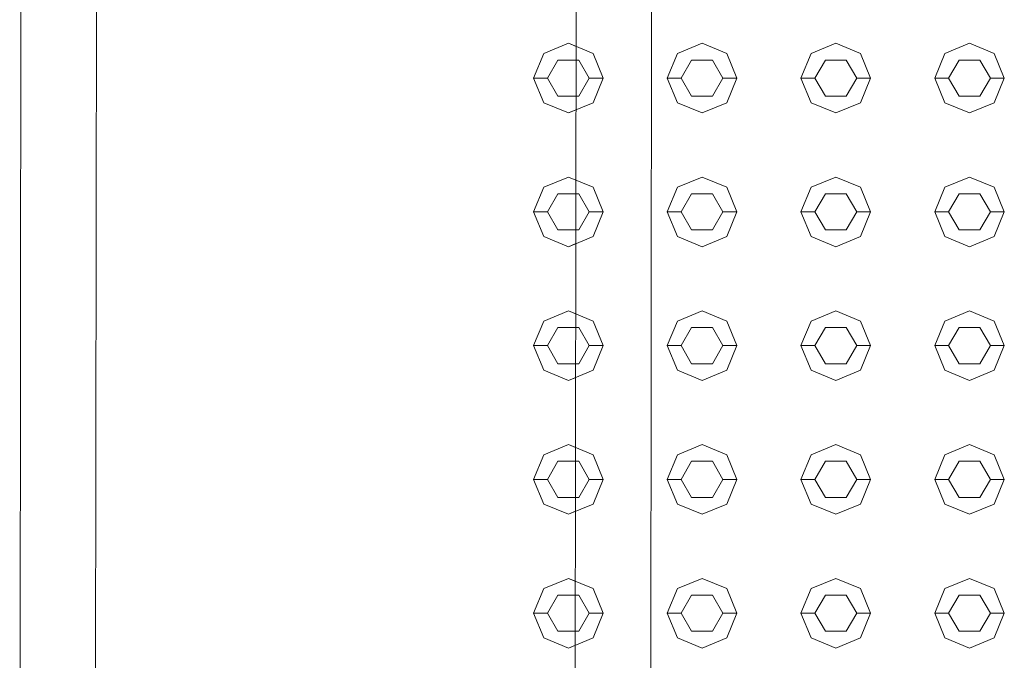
# Model space of a CAD drawing. Header units: millimetres. Extents: x 321 to 585, y -277 to 9.
# Tile 787 of 1056: x 344.004 to 344.711, y -20.091 to -19.631. Entities that reach past the tile are written whole.
import ezdxf

# ---------------------------------------------------------------- set-up
doc = ezdxf.new("R2010")
doc.units = ezdxf.units.MM
doc.header["$MEASUREMENT"] = 0
doc.layers.add('IFC-Elemento construtivo genérico-Contorno', color=253, linetype='Continuous', lineweight=5)
doc.layers.add('IFC-Porta-Contorno', color=142, linetype='Continuous', lineweight=5)

msp = doc.modelspace()

# ---------------------------------------------------------------- linework, layer by layer
at = {"layer": 'IFC-Elemento construtivo genérico-Contorno', "lineweight": 5}
for p, q in [((344.38007, -19.65509), (344.39775, -19.64777)), ((344.38007, -19.65509), (344.39775, -19.64777)), ((344.39775, -19.64777), (344.4033, -19.65007)), ((344.39775, -19.64777), (344.41543, -19.65509)), ((344.47607, -19.65509), (344.49375, -19.64777)), ((344.47607, -19.65509), (344.49375, -19.64777)), ((344.49375, -19.64777), (344.51143, -19.65509)), ((344.49375, -19.64777), (344.51143, -19.65509)), ((344.57207, -19.65509), (344.58975, -19.64777)), ((344.57207, -19.65509), (344.58975, -19.64777)), ((344.58975, -19.64777), (344.60743, -19.65509)), ((344.58975, -19.64777), (344.60743, -19.65509)), ((344.66807, -19.65509), (344.68575, -19.64777)), ((344.66807, -19.65509), (344.68575, -19.64777)), ((344.68575, -19.64777), (344.70343, -19.65509)), ((344.68575, -19.64777), (344.70343, -19.65509)), ((344.37275, -19.67277), (344.38007, -19.65509)), ((344.37275, -19.67277), (344.38007, -19.65509)), ((344.38275, -19.67277), (344.39025, -19.65978)), ((344.38275, -19.67277), (344.39025, -19.65978)), ((344.39025, -19.65978), (344.40329, -19.65978)), ((344.39025, -19.65978), (344.40525, -19.65978)), ((344.40525, -19.65978), (344.41275, -19.67277)), ((344.41543, -19.65509), (344.42275, -19.67277)), ((344.46875, -19.67277), (344.47607, -19.65509)), ((344.46875, -19.67277), (344.47607, -19.65509)), ((344.47875, -19.67277), (344.48625, -19.65978)), ((344.47875, -19.67277), (344.48625, -19.65978)), ((344.48625, -19.65978), (344.50125, -19.65978)), ((344.48625, -19.65978), (344.50125, -19.65978)), ((344.50125, -19.65978), (344.50875, -19.67277)), ((344.50125, -19.65978), (344.50875, -19.67277)), ((344.51143, -19.65509), (344.51875, -19.67277)), ((344.51143, -19.65509), (344.51875, -19.67277)), ((344.56475, -19.67277), (344.57207, -19.65509)), ((344.56475, -19.67277), (344.57207, -19.65509)), ((344.57475, -19.67277), (344.58225, -19.65978)), ((344.57475, -19.67277), (344.58225, -19.65978)), ((344.58225, -19.65978), (344.59725, -19.65978)), ((344.58225, -19.65978), (344.59725, -19.65978)), ((344.59725, -19.65978), (344.60475, -19.67277)), ((344.59725, -19.65978), (344.60475, -19.67277)), ((344.60743, -19.65509), (344.61475, -19.67277)), ((344.60743, -19.65509), (344.61475, -19.67277)), ((344.66075, -19.67277), (344.66807, -19.65509)), ((344.66075, -19.67277), (344.66807, -19.65509)), ((344.67075, -19.67277), (344.67825, -19.65978)), ((344.67075, -19.67277), (344.67825, -19.65978)), ((344.67825, -19.65978), (344.69325, -19.65978)), ((344.67825, -19.65978), (344.69325, -19.65978)), ((344.69325, -19.65978), (344.70075, -19.67277)), ((344.69325, -19.65978), (344.70075, -19.67277)), ((344.70343, -19.65509), (344.71075, -19.67277)), ((344.70343, -19.65509), (344.71075, -19.67277)), ((344.37275, -19.67277), (344.38275, -19.67277)), ((344.37275, -19.67277), (344.38007, -19.69044)), ((344.37275, -19.67277), (344.38275, -19.67277)), ((344.37275, -19.67277), (344.38007, -19.69044)), ((344.38275, -19.67277), (344.39025, -19.68575)), ((344.38275, -19.67277), (344.39025, -19.68575)), ((344.40525, -19.68575), (344.41275, -19.67277)), ((344.41275, -19.67277), (344.42275, -19.67277)), ((344.41543, -19.69044), (344.42275, -19.67277)), ((344.46875, -19.67277), (344.47875, -19.67277)), ((344.46875, -19.67277), (344.47607, -19.69044)), ((344.46875, -19.67277), (344.47875, -19.67277)), ((344.46875, -19.67277), (344.47607, -19.69044)), ((344.47875, -19.67277), (344.48625, -19.68575)), ((344.47875, -19.67277), (344.48625, -19.68575)), ((344.50125, -19.68575), (344.50875, -19.67277)), ((344.50125, -19.68575), (344.50875, -19.67277)), ((344.50875, -19.67277), (344.51875, -19.67277)), ((344.50875, -19.67277), (344.51875, -19.67277)), ((344.51143, -19.69044), (344.51875, -19.67277)), ((344.51143, -19.69044), (344.51875, -19.67277)), ((344.56475, -19.67277), (344.57475, -19.67277)), ((344.56475, -19.67277), (344.57207, -19.69044)), ((344.56475, -19.67277), (344.57475, -19.67277)), ((344.56475, -19.67277), (344.57207, -19.69044)), ((344.57475, -19.67277), (344.58225, -19.68575)), ((344.57475, -19.67277), (344.58225, -19.68575)), ((344.59725, -19.68575), (344.60475, -19.67277)), ((344.59725, -19.68575), (344.60475, -19.67277)), ((344.60475, -19.67277), (344.61475, -19.67277)), ((344.60475, -19.67277), (344.61475, -19.67277)), ((344.60743, -19.69044), (344.61475, -19.67277)), ((344.60743, -19.69044), (344.61475, -19.67277)), ((344.66075, -19.67277), (344.67075, -19.67277)), ((344.66075, -19.67277), (344.66807, -19.69044)), ((344.66075, -19.67277), (344.67075, -19.67277)), ((344.66075, -19.67277), (344.66807, -19.69044)), ((344.67075, -19.67277), (344.67825, -19.68575)), ((344.67075, -19.67277), (344.67825, -19.68575)), ((344.69325, -19.68575), (344.70075, -19.67277)), ((344.69325, -19.68575), (344.70075, -19.67277)), ((344.70075, -19.67277), (344.71075, -19.67277)), ((344.70075, -19.67277), (344.71075, -19.67277)), ((344.70343, -19.69044), (344.71075, -19.67277)), ((344.70343, -19.69044), (344.71075, -19.67277)), ((344.39025, -19.68575), (344.40326, -19.68575)), ((344.39025, -19.68575), (344.40525, -19.68575)), ((344.48625, -19.68575), (344.50125, -19.68575)), ((344.48625, -19.68575), (344.50125, -19.68575)), ((344.58225, -19.68575), (344.59725, -19.68575)), ((344.58225, -19.68575), (344.59725, -19.68575)), ((344.67825, -19.68575), (344.69325, -19.68575)), ((344.67825, -19.68575), (344.69325, -19.68575)), ((344.38007, -19.69044), (344.39775, -19.69777)), ((344.38007, -19.69044), (344.39775, -19.69777)), ((344.39775, -19.69777), (344.41543, -19.69044)), ((344.39775, -19.69777), (344.40324, -19.69549)), ((344.47607, -19.69044), (344.49375, -19.69777)), ((344.47607, -19.69044), (344.49375, -19.69777)), ((344.49375, -19.69777), (344.51143, -19.69044)), ((344.49375, -19.69777), (344.51143, -19.69044)), ((344.57207, -19.69044), (344.58975, -19.69777)), ((344.57207, -19.69044), (344.58975, -19.69777)), ((344.58975, -19.69777), (344.60743, -19.69044)), ((344.58975, -19.69777), (344.60743, -19.69044)), ((344.66807, -19.69044), (344.68575, -19.69777)), ((344.66807, -19.69044), (344.68575, -19.69777)), ((344.68575, -19.69777), (344.70343, -19.69044)), ((344.68575, -19.69777), (344.70343, -19.69044)), ((344.38007, -19.75109), (344.39775, -19.74377)), ((344.38007, -19.75109), (344.39775, -19.74377)), ((344.39775, -19.74377), (344.40318, -19.74602)), ((344.39775, -19.74377), (344.41543, -19.75109)), ((344.47607, -19.75109), (344.49375, -19.74377)), ((344.47607, -19.75109), (344.49375, -19.74377)), ((344.49375, -19.74377), (344.51143, -19.75109)), ((344.49375, -19.74377), (344.51143, -19.75109)), ((344.57207, -19.75109), (344.58975, -19.74377)), ((344.57207, -19.75109), (344.58975, -19.74377)), ((344.58975, -19.74377), (344.60743, -19.75109)), ((344.58975, -19.74377), (344.60743, -19.75109)), ((344.66807, -19.75109), (344.68575, -19.74377)), ((344.66807, -19.75109), (344.68575, -19.74377)), ((344.68575, -19.74377), (344.70343, -19.75109)), ((344.68575, -19.74377), (344.70343, -19.75109)), ((344.37275, -19.76877), (344.38007, -19.75109)), ((344.37275, -19.76877), (344.38007, -19.75109)), ((344.41543, -19.75109), (344.42275, -19.76877)), ((344.46875, -19.76877), (344.47607, -19.75109)), ((344.46875, -19.76877), (344.47607, -19.75109)), ((344.51143, -19.75109), (344.51875, -19.76877)), ((344.51143, -19.75109), (344.51875, -19.76877)), ((344.56475, -19.76877), (344.57207, -19.75109)), ((344.56475, -19.76877), (344.57207, -19.75109)), ((344.60743, -19.75109), (344.61475, -19.76877)), ((344.60743, -19.75109), (344.61475, -19.76877)), ((344.66075, -19.76877), (344.66807, -19.75109)), ((344.66075, -19.76877), (344.66807, -19.75109)), ((344.70343, -19.75109), (344.71075, -19.76877)), ((344.70343, -19.75109), (344.71075, -19.76877)), ((344.38275, -19.76877), (344.39025, -19.75577)), ((344.38275, -19.76877), (344.39025, -19.75577)), ((344.39025, -19.75577), (344.40317, -19.75577)), ((344.39025, -19.75577), (344.40525, -19.75577)), ((344.40525, -19.75577), (344.41275, -19.76877)), ((344.47875, -19.76877), (344.48625, -19.75577)), ((344.47875, -19.76877), (344.48625, -19.75577)), ((344.48625, -19.75577), (344.50125, -19.75577)), ((344.48625, -19.75577), (344.50125, -19.75577)), ((344.50125, -19.75577), (344.50875, -19.76877)), ((344.50125, -19.75577), (344.50875, -19.76877)), ((344.57475, -19.76877), (344.58225, -19.75577)), ((344.57475, -19.76877), (344.58225, -19.75577)), ((344.58225, -19.75577), (344.59725, -19.75577)), ((344.58225, -19.75577), (344.59725, -19.75577)), ((344.59725, -19.75577), (344.60475, -19.76877)), ((344.59725, -19.75577), (344.60475, -19.76877)), ((344.67075, -19.76877), (344.67825, -19.75577)), ((344.67075, -19.76877), (344.67825, -19.75577)), ((344.67825, -19.75577), (344.69325, -19.75577)), ((344.67825, -19.75577), (344.69325, -19.75577)), ((344.69325, -19.75577), (344.70075, -19.76877)), ((344.69325, -19.75577), (344.70075, -19.76877)), ((344.37275, -19.76877), (344.38275, -19.76877)), ((344.37275, -19.76877), (344.38007, -19.78645)), ((344.37275, -19.76877), (344.38275, -19.76877)), ((344.37275, -19.76877), (344.38007, -19.78645)), ((344.38275, -19.76877), (344.39025, -19.78176)), ((344.38275, -19.76877), (344.39025, -19.78176)), ((344.40525, -19.78176), (344.41275, -19.76877)), ((344.41275, -19.76877), (344.42275, -19.76877)), ((344.41543, -19.78645), (344.42275, -19.76877)), ((344.46875, -19.76877), (344.47875, -19.76877)), ((344.46875, -19.76877), (344.47607, -19.78645)), ((344.46875, -19.76877), (344.47875, -19.76877)), ((344.46875, -19.76877), (344.47607, -19.78645)), ((344.47875, -19.76877), (344.48625, -19.78176)), ((344.47875, -19.76877), (344.48625, -19.78176)), ((344.50125, -19.78176), (344.50875, -19.76877)), ((344.50125, -19.78176), (344.50875, -19.76877)), ((344.50875, -19.76877), (344.51875, -19.76877)), ((344.50875, -19.76877), (344.51875, -19.76877)), ((344.51143, -19.78645), (344.51875, -19.76877)), ((344.51143, -19.78645), (344.51875, -19.76877)), ((344.56475, -19.76877), (344.57475, -19.76877)), ((344.56475, -19.76877), (344.57207, -19.78645)), ((344.56475, -19.76877), (344.57475, -19.76877)), ((344.56475, -19.76877), (344.57207, -19.78645)), ((344.57475, -19.76877), (344.58225, -19.78176)), ((344.57475, -19.76877), (344.58225, -19.78176)), ((344.59725, -19.78176), (344.60475, -19.76877)), ((344.59725, -19.78176), (344.60475, -19.76877)), ((344.60475, -19.76877), (344.61475, -19.76877)), ((344.60475, -19.76877), (344.61475, -19.76877)), ((344.60743, -19.78645), (344.61475, -19.76877)), ((344.60743, -19.78645), (344.61475, -19.76877)), ((344.66075, -19.76877), (344.67075, -19.76877)), ((344.66075, -19.76877), (344.66807, -19.78645)), ((344.66075, -19.76877), (344.67075, -19.76877)), ((344.66075, -19.76877), (344.66807, -19.78645)), ((344.67075, -19.76877), (344.67825, -19.78176)), ((344.67075, -19.76877), (344.67825, -19.78176)), ((344.69325, -19.78176), (344.70075, -19.76877)), ((344.69325, -19.78176), (344.70075, -19.76877)), ((344.70075, -19.76877), (344.71075, -19.76877)), ((344.70075, -19.76877), (344.71075, -19.76877)), ((344.70343, -19.78645), (344.71075, -19.76877)), ((344.70343, -19.78645), (344.71075, -19.76877)), ((344.38007, -19.78645), (344.39775, -19.79377)), ((344.38007, -19.78645), (344.39775, -19.79377)), ((344.39025, -19.78176), (344.40313, -19.78176)), ((344.39025, -19.78176), (344.40525, -19.78176)), ((344.39775, -19.79377), (344.41543, -19.78645)), ((344.47607, -19.78645), (344.49375, -19.79377)), ((344.47607, -19.78645), (344.49375, -19.79377)), ((344.48625, -19.78176), (344.50125, -19.78176)), ((344.48625, -19.78176), (344.50125, -19.78176)), ((344.49375, -19.79377), (344.51143, -19.78645)), ((344.49375, -19.79377), (344.51143, -19.78645)), ((344.57207, -19.78645), (344.58975, -19.79377)), ((344.57207, -19.78645), (344.58975, -19.79377)), ((344.58225, -19.78176), (344.59725, -19.78176)), ((344.58225, -19.78176), (344.59725, -19.78176)), ((344.58975, -19.79377), (344.60743, -19.78645)), ((344.58975, -19.79377), (344.60743, -19.78645)), ((344.66807, -19.78645), (344.68575, -19.79377)), ((344.66807, -19.78645), (344.68575, -19.79377)), ((344.67825, -19.78176), (344.69325, -19.78176)), ((344.67825, -19.78176), (344.69325, -19.78176)), ((344.68575, -19.79377), (344.70343, -19.78645)), ((344.68575, -19.79377), (344.70343, -19.78645)), ((344.39775, -19.79377), (344.40312, -19.79155)), ((344.38007, -19.84709), (344.39775, -19.83977)), ((344.38007, -19.84709), (344.39775, -19.83977)), ((344.39775, -19.83977), (344.40305, -19.84197)), ((344.39775, -19.83977), (344.41543, -19.84709)), ((344.47607, -19.84709), (344.49375, -19.83977)), ((344.47607, -19.84709), (344.49375, -19.83977)), ((344.49375, -19.83977), (344.51143, -19.84709)), ((344.49375, -19.83977), (344.51143, -19.84709)), ((344.57207, -19.84709), (344.58975, -19.83977)), ((344.57207, -19.84709), (344.58975, -19.83977)), ((344.58975, -19.83977), (344.60743, -19.84709)), ((344.58975, -19.83977), (344.60743, -19.84709)), ((344.66807, -19.84709), (344.68575, -19.83977)), ((344.66807, -19.84709), (344.68575, -19.83977)), ((344.68575, -19.83977), (344.70343, -19.84709)), ((344.68575, -19.83977), (344.70343, -19.84709)), ((344.37275, -19.86477), (344.38007, -19.84709)), ((344.37275, -19.86477), (344.38007, -19.84709)), ((344.38275, -19.86477), (344.39025, -19.85178)), ((344.38275, -19.86477), (344.39025, -19.85178)), ((344.39025, -19.85178), (344.40304, -19.85178)), ((344.39025, -19.85178), (344.40525, -19.85178)), ((344.40525, -19.85178), (344.41275, -19.86477)), ((344.41543, -19.84709), (344.42275, -19.86477)), ((344.46875, -19.86477), (344.47607, -19.84709)), ((344.46875, -19.86477), (344.47607, -19.84709)), ((344.47875, -19.86477), (344.48625, -19.85178)), ((344.47875, -19.86477), (344.48625, -19.85178)), ((344.48625, -19.85178), (344.50125, -19.85178)), ((344.48625, -19.85178), (344.50125, -19.85178)), ((344.50125, -19.85178), (344.50875, -19.86477)), ((344.50125, -19.85178), (344.50875, -19.86477)), ((344.51143, -19.84709), (344.51875, -19.86477)), ((344.51143, -19.84709), (344.51875, -19.86477)), ((344.56475, -19.86477), (344.57207, -19.84709)), ((344.56475, -19.86477), (344.57207, -19.84709)), ((344.57475, -19.86477), (344.58225, -19.85178)), ((344.57475, -19.86477), (344.58225, -19.85178)), ((344.58225, -19.85178), (344.59725, -19.85178)), ((344.58225, -19.85178), (344.59725, -19.85178)), ((344.59725, -19.85178), (344.60475, -19.86477)), ((344.59725, -19.85178), (344.60475, -19.86477)), ((344.60743, -19.84709), (344.61475, -19.86477)), ((344.60743, -19.84709), (344.61475, -19.86477)), ((344.66075, -19.86477), (344.66807, -19.84709)), ((344.66075, -19.86477), (344.66807, -19.84709)), ((344.67075, -19.86477), (344.67825, -19.85178)), ((344.67075, -19.86477), (344.67825, -19.85178)), ((344.67825, -19.85178), (344.69325, -19.85178)), ((344.67825, -19.85178), (344.69325, -19.85178)), ((344.69325, -19.85178), (344.70075, -19.86477)), ((344.69325, -19.85178), (344.70075, -19.86477)), ((344.70343, -19.84709), (344.71075, -19.86477)), ((344.70343, -19.84709), (344.71075, -19.86477)), ((344.37275, -19.86477), (344.38275, -19.86477)), ((344.37275, -19.86477), (344.38007, -19.88244)), ((344.37275, -19.86477), (344.38275, -19.86477)), ((344.37275, -19.86477), (344.38007, -19.88244)), ((344.38275, -19.86477), (344.39025, -19.87776)), ((344.38275, -19.86477), (344.39025, -19.87776)), ((344.40525, -19.87776), (344.41275, -19.86477)), ((344.41275, -19.86477), (344.42275, -19.86477)), ((344.41543, -19.88244), (344.42275, -19.86477)), ((344.46875, -19.86477), (344.47875, -19.86477)), ((344.46875, -19.86477), (344.47607, -19.88244)), ((344.46875, -19.86477), (344.47875, -19.86477)), ((344.46875, -19.86477), (344.47607, -19.88244)), ((344.47875, -19.86477), (344.48625, -19.87776)), ((344.47875, -19.86477), (344.48625, -19.87776)), ((344.50125, -19.87776), (344.50875, -19.86477)), ((344.50125, -19.87776), (344.50875, -19.86477)), ((344.50875, -19.86477), (344.51875, -19.86477)), ((344.50875, -19.86477), (344.51875, -19.86477)), ((344.51143, -19.88244), (344.51875, -19.86477)), ((344.51143, -19.88244), (344.51875, -19.86477)), ((344.56475, -19.86477), (344.57475, -19.86477)), ((344.56475, -19.86477), (344.57207, -19.88244)), ((344.56475, -19.86477), (344.57475, -19.86477)), ((344.56475, -19.86477), (344.57207, -19.88244)), ((344.57475, -19.86477), (344.58225, -19.87776)), ((344.57475, -19.86477), (344.58225, -19.87776)), ((344.59725, -19.87776), (344.60475, -19.86477)), ((344.59725, -19.87776), (344.60475, -19.86477)), ((344.60475, -19.86477), (344.61475, -19.86477)), ((344.60475, -19.86477), (344.61475, -19.86477)), ((344.60743, -19.88244), (344.61475, -19.86477)), ((344.60743, -19.88244), (344.61475, -19.86477)), ((344.66075, -19.86477), (344.67075, -19.86477)), ((344.66075, -19.86477), (344.66807, -19.88244)), ((344.66075, -19.86477), (344.67075, -19.86477)), ((344.66075, -19.86477), (344.66807, -19.88244)), ((344.67075, -19.86477), (344.67825, -19.87776)), ((344.67075, -19.86477), (344.67825, -19.87776)), ((344.69325, -19.87776), (344.70075, -19.86477)), ((344.69325, -19.87776), (344.70075, -19.86477)), ((344.70075, -19.86477), (344.71075, -19.86477)), ((344.70075, -19.86477), (344.71075, -19.86477)), ((344.70343, -19.88244), (344.71075, -19.86477)), ((344.70343, -19.88244), (344.71075, -19.86477)), ((344.39025, -19.87776), (344.40301, -19.87776)), ((344.39025, -19.87776), (344.40525, -19.87776)), ((344.48625, -19.87776), (344.50125, -19.87776)), ((344.48625, -19.87776), (344.50125, -19.87776)), ((344.58225, -19.87776), (344.59725, -19.87776)), ((344.58225, -19.87776), (344.59725, -19.87776)), ((344.67825, -19.87776), (344.69325, -19.87776)), ((344.67825, -19.87776), (344.69325, -19.87776)), ((344.38007, -19.88244), (344.39775, -19.88977)), ((344.38007, -19.88244), (344.39775, -19.88977)), ((344.39775, -19.88977), (344.41543, -19.88244)), ((344.39775, -19.88977), (344.403, -19.88759)), ((344.47607, -19.88244), (344.49375, -19.88977)), ((344.47607, -19.88244), (344.49375, -19.88977)), ((344.49375, -19.88977), (344.51143, -19.88244)), ((344.49375, -19.88977), (344.51143, -19.88244)), ((344.57207, -19.88244), (344.58975, -19.88977)), ((344.57207, -19.88244), (344.58975, -19.88977)), ((344.58975, -19.88977), (344.60743, -19.88244)), ((344.58975, -19.88977), (344.60743, -19.88244)), ((344.66807, -19.88244), (344.68575, -19.88977)), ((344.66807, -19.88244), (344.68575, -19.88977)), ((344.68575, -19.88977), (344.70343, -19.88244)), ((344.68575, -19.88977), (344.70343, -19.88244)), ((344.38007, -19.94309), (344.39775, -19.93576)), ((344.38007, -19.94309), (344.39775, -19.93576)), ((344.39775, -19.93576), (344.40293, -19.93791)), ((344.39775, -19.93576), (344.41543, -19.94309)), ((344.47607, -19.94309), (344.49375, -19.93576)), ((344.47607, -19.94309), (344.49375, -19.93576)), ((344.49375, -19.93576), (344.51143, -19.94309)), ((344.49375, -19.93576), (344.51143, -19.94309)), ((344.57207, -19.94309), (344.58975, -19.93576)), ((344.57207, -19.94309), (344.58975, -19.93576)), ((344.58975, -19.93576), (344.60743, -19.94309)), ((344.58975, -19.93576), (344.60743, -19.94309)), ((344.66807, -19.94309), (344.68575, -19.93576)), ((344.66807, -19.94309), (344.68575, -19.93576)), ((344.68575, -19.93576), (344.70343, -19.94309)), ((344.68575, -19.93576), (344.70343, -19.94309)), ((344.37275, -19.96076), (344.38007, -19.94309)), ((344.37275, -19.96076), (344.38007, -19.94309)), ((344.41543, -19.94309), (344.42275, -19.96076)), ((344.46875, -19.96076), (344.47607, -19.94309)), ((344.46875, -19.96076), (344.47607, -19.94309)), ((344.51143, -19.94309), (344.51875, -19.96076)), ((344.51143, -19.94309), (344.51875, -19.96076)), ((344.56475, -19.96076), (344.57207, -19.94309)), ((344.56475, -19.96076), (344.57207, -19.94309)), ((344.60743, -19.94309), (344.61475, -19.96076)), ((344.60743, -19.94309), (344.61475, -19.96076)), ((344.66075, -19.96076), (344.66807, -19.94309)), ((344.66075, -19.96076), (344.66807, -19.94309)), ((344.70343, -19.94309), (344.71075, -19.96076)), ((344.70343, -19.94309), (344.71075, -19.96076)), ((344.38275, -19.96076), (344.39025, -19.94778)), ((344.38275, -19.96076), (344.39025, -19.94778)), ((344.39025, -19.94778), (344.40292, -19.94778)), ((344.39025, -19.94778), (344.40525, -19.94778)), ((344.40525, -19.94778), (344.41275, -19.96076)), ((344.47875, -19.96076), (344.48625, -19.94778)), ((344.47875, -19.96076), (344.48625, -19.94778)), ((344.48625, -19.94778), (344.50125, -19.94778)), ((344.48625, -19.94778), (344.50125, -19.94778)), ((344.50125, -19.94778), (344.50875, -19.96076)), ((344.50125, -19.94778), (344.50875, -19.96076)), ((344.57475, -19.96076), (344.58225, -19.94778)), ((344.57475, -19.96076), (344.58225, -19.94778)), ((344.58225, -19.94778), (344.59725, -19.94778)), ((344.58225, -19.94778), (344.59725, -19.94778)), ((344.59725, -19.94778), (344.60475, -19.96076)), ((344.59725, -19.94778), (344.60475, -19.96076)), ((344.67075, -19.96076), (344.67825, -19.94778)), ((344.67075, -19.96076), (344.67825, -19.94778)), ((344.67825, -19.94778), (344.69325, -19.94778)), ((344.67825, -19.94778), (344.69325, -19.94778)), ((344.69325, -19.94778), (344.70075, -19.96076)), ((344.69325, -19.94778), (344.70075, -19.96076)), ((344.37275, -19.96076), (344.38275, -19.96076)), ((344.37275, -19.96076), (344.38007, -19.97845)), ((344.37275, -19.96076), (344.38275, -19.96076)), ((344.37275, -19.96076), (344.38007, -19.97845)), ((344.38275, -19.96076), (344.39025, -19.97376)), ((344.38275, -19.96076), (344.39025, -19.97376)), ((344.40525, -19.97376), (344.41275, -19.96076)), ((344.41275, -19.96076), (344.42275, -19.96076)), ((344.41543, -19.97845), (344.42275, -19.96076)), ((344.46875, -19.96076), (344.47875, -19.96076)), ((344.46875, -19.96076), (344.47607, -19.97845)), ((344.46875, -19.96076), (344.47875, -19.96076)), ((344.46875, -19.96076), (344.47607, -19.97845)), ((344.47875, -19.96076), (344.48625, -19.97376)), ((344.47875, -19.96076), (344.48625, -19.97376)), ((344.50125, -19.97376), (344.50875, -19.96076)), ((344.50125, -19.97376), (344.50875, -19.96076)), ((344.50875, -19.96076), (344.51875, -19.96076)), ((344.50875, -19.96076), (344.51875, -19.96076)), ((344.51143, -19.97845), (344.51875, -19.96076)), ((344.51143, -19.97845), (344.51875, -19.96076)), ((344.56475, -19.96076), (344.57475, -19.96076)), ((344.56475, -19.96076), (344.57207, -19.97845)), ((344.56475, -19.96076), (344.57475, -19.96076)), ((344.56475, -19.96076), (344.57207, -19.97845)), ((344.57475, -19.96076), (344.58225, -19.97376)), ((344.57475, -19.96076), (344.58225, -19.97376)), ((344.59725, -19.97376), (344.60475, -19.96076)), ((344.59725, -19.97376), (344.60475, -19.96076)), ((344.60475, -19.96076), (344.61475, -19.96076)), ((344.60475, -19.96076), (344.61475, -19.96076)), ((344.60743, -19.97845), (344.61475, -19.96076)), ((344.60743, -19.97845), (344.61475, -19.96076)), ((344.66075, -19.96076), (344.67075, -19.96076)), ((344.66075, -19.96076), (344.66807, -19.97845)), ((344.66075, -19.96076), (344.67075, -19.96076)), ((344.66075, -19.96076), (344.66807, -19.97845)), ((344.67075, -19.96076), (344.67825, -19.97376)), ((344.67075, -19.96076), (344.67825, -19.97376)), ((344.69325, -19.97376), (344.70075, -19.96076)), ((344.69325, -19.97376), (344.70075, -19.96076)), ((344.70075, -19.96076), (344.71075, -19.96076)), ((344.70075, -19.96076), (344.71075, -19.96076)), ((344.70343, -19.97845), (344.71075, -19.96076)), ((344.70343, -19.97845), (344.71075, -19.96076)), ((344.38007, -19.97845), (344.39775, -19.98576)), ((344.38007, -19.97845), (344.39775, -19.98576)), ((344.39025, -19.97376), (344.40288, -19.97376)), ((344.39025, -19.97376), (344.40525, -19.97376)), ((344.39775, -19.98576), (344.41543, -19.97845)), ((344.47607, -19.97845), (344.49375, -19.98576)), ((344.47607, -19.97845), (344.49375, -19.98576)), ((344.48625, -19.97376), (344.50125, -19.97376)), ((344.48625, -19.97376), (344.50125, -19.97376)), ((344.49375, -19.98576), (344.51143, -19.97845)), ((344.49375, -19.98576), (344.51143, -19.97845)), ((344.57207, -19.97845), (344.58975, -19.98576)), ((344.57207, -19.97845), (344.58975, -19.98576)), ((344.58225, -19.97376), (344.59725, -19.97376)), ((344.58225, -19.97376), (344.59725, -19.97376)), ((344.58975, -19.98576), (344.60743, -19.97845)), ((344.58975, -19.98576), (344.60743, -19.97845)), ((344.66807, -19.97845), (344.68575, -19.98576)), ((344.66807, -19.97845), (344.68575, -19.98576)), ((344.67825, -19.97376), (344.69325, -19.97376)), ((344.67825, -19.97376), (344.69325, -19.97376)), ((344.68575, -19.98576), (344.70343, -19.97845)), ((344.68575, -19.98576), (344.70343, -19.97845)), ((344.39775, -19.98576), (344.40287, -19.98364)), ((344.38007, -20.03909), (344.39775, -20.03177)), ((344.38007, -20.03909), (344.39775, -20.03177)), ((344.39775, -20.03177), (344.40281, -20.03387)), ((344.39775, -20.03177), (344.41543, -20.03909)), ((344.47607, -20.03909), (344.49375, -20.03177)), ((344.47607, -20.03909), (344.49375, -20.03177)), ((344.49375, -20.03177), (344.51143, -20.03909)), ((344.49375, -20.03177), (344.51143, -20.03909)), ((344.57207, -20.03909), (344.58975, -20.03177)), ((344.57207, -20.03909), (344.58975, -20.03177)), ((344.58975, -20.03177), (344.60743, -20.03909)), ((344.58975, -20.03177), (344.60743, -20.03909)), ((344.66807, -20.03909), (344.68575, -20.03177)), ((344.66807, -20.03909), (344.68575, -20.03177)), ((344.68575, -20.03177), (344.70343, -20.03909)), ((344.68575, -20.03177), (344.70343, -20.03909)), ((344.37275, -20.05677), (344.38007, -20.03909)), ((344.37275, -20.05677), (344.38007, -20.03909)), ((344.41543, -20.03909), (344.42275, -20.05677)), ((344.46875, -20.05677), (344.47607, -20.03909)), ((344.46875, -20.05677), (344.47607, -20.03909)), ((344.51143, -20.03909), (344.51875, -20.05677)), ((344.51143, -20.03909), (344.51875, -20.05677)), ((344.56475, -20.05677), (344.57207, -20.03909)), ((344.56475, -20.05677), (344.57207, -20.03909)), ((344.60743, -20.03909), (344.61475, -20.05677)), ((344.60743, -20.03909), (344.61475, -20.05677)), ((344.66075, -20.05677), (344.66807, -20.03909)), ((344.66075, -20.05677), (344.66807, -20.03909)), ((344.70343, -20.03909), (344.71075, -20.05677)), ((344.70343, -20.03909), (344.71075, -20.05677)), ((344.38275, -20.05677), (344.39025, -20.04378)), ((344.38275, -20.05677), (344.39025, -20.04378)), ((344.39025, -20.04378), (344.40279, -20.04378)), ((344.39025, -20.04378), (344.40525, -20.04378)), ((344.40525, -20.04378), (344.41275, -20.05677)), ((344.47875, -20.05677), (344.48625, -20.04378)), ((344.47875, -20.05677), (344.48625, -20.04378)), ((344.48625, -20.04378), (344.50125, -20.04378)), ((344.48625, -20.04378), (344.50125, -20.04378)), ((344.50125, -20.04378), (344.50875, -20.05677)), ((344.50125, -20.04378), (344.50875, -20.05677)), ((344.57475, -20.05677), (344.58225, -20.04378)), ((344.57475, -20.05677), (344.58225, -20.04378)), ((344.58225, -20.04378), (344.59725, -20.04378)), ((344.58225, -20.04378), (344.59725, -20.04378)), ((344.59725, -20.04378), (344.60475, -20.05677)), ((344.59725, -20.04378), (344.60475, -20.05677)), ((344.67075, -20.05677), (344.67825, -20.04378)), ((344.67075, -20.05677), (344.67825, -20.04378)), ((344.67825, -20.04378), (344.69325, -20.04378)), ((344.67825, -20.04378), (344.69325, -20.04378)), ((344.69325, -20.04378), (344.70075, -20.05677)), ((344.69325, -20.04378), (344.70075, -20.05677)), ((344.37275, -20.05677), (344.38275, -20.05677)), ((344.37275, -20.05677), (344.38007, -20.07445)), ((344.37275, -20.05677), (344.38275, -20.05677)), ((344.37275, -20.05677), (344.38007, -20.07445)), ((344.38275, -20.05677), (344.39025, -20.06976)), ((344.38275, -20.05677), (344.39025, -20.06976)), ((344.40525, -20.06976), (344.41275, -20.05677)), ((344.41275, -20.05677), (344.42275, -20.05677)), ((344.41543, -20.07445), (344.42275, -20.05677)), ((344.46875, -20.05677), (344.47875, -20.05677)), ((344.46875, -20.05677), (344.47607, -20.07445)), ((344.46875, -20.05677), (344.47875, -20.05677)), ((344.46875, -20.05677), (344.47607, -20.07445)), ((344.47875, -20.05677), (344.48625, -20.06976)), ((344.47875, -20.05677), (344.48625, -20.06976)), ((344.50125, -20.06976), (344.50875, -20.05677)), ((344.50125, -20.06976), (344.50875, -20.05677)), ((344.50875, -20.05677), (344.51875, -20.05677)), ((344.50875, -20.05677), (344.51875, -20.05677)), ((344.51143, -20.07445), (344.51875, -20.05677)), ((344.51143, -20.07445), (344.51875, -20.05677)), ((344.56475, -20.05677), (344.57475, -20.05677)), ((344.56475, -20.05677), (344.57207, -20.07445)), ((344.56475, -20.05677), (344.57475, -20.05677)), ((344.56475, -20.05677), (344.57207, -20.07445)), ((344.57475, -20.05677), (344.58225, -20.06976)), ((344.57475, -20.05677), (344.58225, -20.06976)), ((344.59725, -20.06976), (344.60475, -20.05677)), ((344.59725, -20.06976), (344.60475, -20.05677)), ((344.60475, -20.05677), (344.61475, -20.05677)), ((344.60475, -20.05677), (344.61475, -20.05677)), ((344.60743, -20.07445), (344.61475, -20.05677)), ((344.60743, -20.07445), (344.61475, -20.05677)), ((344.66075, -20.05677), (344.67075, -20.05677)), ((344.66075, -20.05677), (344.66807, -20.07445)), ((344.66075, -20.05677), (344.67075, -20.05677)), ((344.66075, -20.05677), (344.66807, -20.07445)), ((344.67075, -20.05677), (344.67825, -20.06976)), ((344.67075, -20.05677), (344.67825, -20.06976)), ((344.69325, -20.06976), (344.70075, -20.05677)), ((344.69325, -20.06976), (344.70075, -20.05677)), ((344.70075, -20.05677), (344.71075, -20.05677)), ((344.70075, -20.05677), (344.71075, -20.05677)), ((344.70343, -20.07445), (344.71075, -20.05677)), ((344.70343, -20.07445), (344.71075, -20.05677)), ((344.39025, -20.06976), (344.40276, -20.06976)), ((344.39025, -20.06976), (344.40525, -20.06976)), ((344.48625, -20.06976), (344.50125, -20.06976)), ((344.48625, -20.06976), (344.50125, -20.06976)), ((344.58225, -20.06976), (344.59725, -20.06976)), ((344.58225, -20.06976), (344.59725, -20.06976)), ((344.67825, -20.06976), (344.69325, -20.06976)), ((344.67825, -20.06976), (344.69325, -20.06976)), ((344.38007, -20.07445), (344.39775, -20.08177)), ((344.38007, -20.07445), (344.39775, -20.08177)), ((344.39775, -20.08177), (344.41543, -20.07445)), ((344.47607, -20.07445), (344.49375, -20.08177)), ((344.47607, -20.07445), (344.49375, -20.08177)), ((344.49375, -20.08177), (344.51143, -20.07445)), ((344.49375, -20.08177), (344.51143, -20.07445)), ((344.57207, -20.07445), (344.58975, -20.08177)), ((344.57207, -20.07445), (344.58975, -20.08177)), ((344.58975, -20.08177), (344.60743, -20.07445)), ((344.58975, -20.08177), (344.60743, -20.07445)), ((344.66807, -20.07445), (344.68575, -20.08177)), ((344.66807, -20.07445), (344.68575, -20.08177)), ((344.68575, -20.08177), (344.70343, -20.07445)), ((344.68575, -20.08177), (344.70343, -20.07445)), ((344.39775, -20.08177), (344.40275, -20.0797))]:
    msp.add_line(p, q, dxfattribs=at)
at = {"layer": 'IFC-Porta-Contorno', "color": 7, "lineweight": 5}
for p, q in [((344.00376, -20.32436), (344.00584, -18.71718)), ((344.45655, -20.32444), (344.45863, -18.71724)), ((344.05736, -20.72875), (344.05944, -19.12157)), ((344.40191, -20.72868), (344.40399, -19.1215))]:
    msp.add_line(p, q, dxfattribs=at)

doc.saveas('drawing.dxf')
